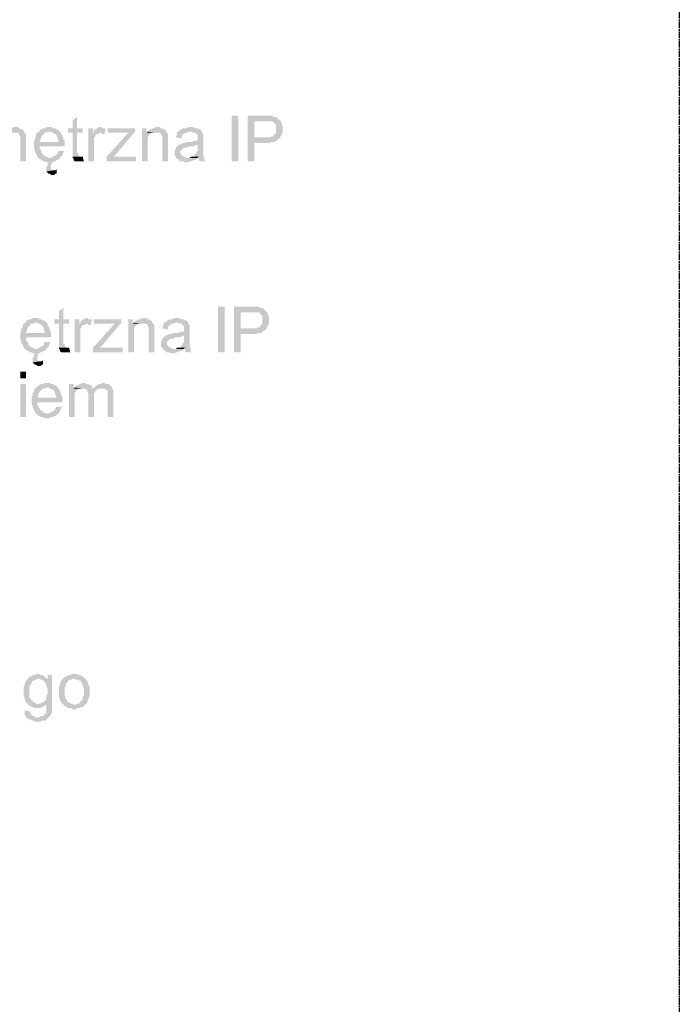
# Model space of a CAD drawing. Header units: millimetres. Extents: x -523 to 1404227, y -783705 to 1038705.
# Tile 428 of 508: x 711352 to 713810, y 228156 to 231822. Entities that reach past the tile are written whole.
import ezdxf

# ---------------------------------------------------------------- set-up
doc = ezdxf.new("R2010")
doc.units = ezdxf.units.MM
doc.linetypes.add('ACAD_ISO08W100', pattern=[36, 24, -3, 6, -3])
doc.layers.add('!!ELEKTRYKA', color=7, linetype='Continuous')

msp = doc.modelspace()

# ---------------------------------------------------------------- hatches: boundary and pattern name
at = {"layer": '!!ELEKTRYKA', "linetype": 'ACAD_ISO08W100'}
for points in [[(711566.17, 231460.03), (711549.24, 231447.33), (711549.24, 231417.69), (711532.31, 231417.69), (711532.31, 231400.76), (711549.24, 231400.76), (711549.24, 231333.02), (711549.24, 231328.79), (711549.24, 231324.56), (711549.24, 231316.09), (711549.24, 231311.86), (711578.87, 231311.86), (711578.87, 231311.86), (711574.64, 231316.09), (711570.41, 231316.09), (711570.41, 231320.32), (711570.41, 231320.32), (711570.41, 231324.56), (711566.17, 231328.79), (711566.17, 231400.76), (711587.34, 231400.76), (711587.34, 231417.69), (711566.17, 231417.69)], [(712264.69, 231464.26), (712201.19, 231464.26), (712201.19, 231294.92), (712226.59, 231294.92), (712226.59, 231362.66), (712268.92, 231362.66), (712273.16, 231362.66), (712277.39, 231362.66), (712281.62, 231362.66), (712290.09, 231366.89), (712294.32, 231366.89), (712298.56, 231366.89), (712302.79, 231366.89), (712307.03, 231371.13), (712311.26, 231371.13), (712311.26, 231375.36), (712315.49, 231375.36), (712319.73, 231379.59), (712319.73, 231379.59), (712226.59, 231383.83), (712226.59, 231443.09), (712268.92, 231443.09), (712323.96, 231447.33), (712319.73, 231447.33), (712315.49, 231451.56), (712311.26, 231455.79), (712311.26, 231455.79), (712307.03, 231460.03), (712302.79, 231460.03), (712298.56, 231460.03), (712294.32, 231464.26), (712290.09, 231464.26), (712285.86, 231464.26), (712281.62, 231464.26), (712277.39, 231464.26), (712273.16, 231464.26)], [(711333.33, 231421.93), (711333.33, 231421.93), (711329.1, 231421.93), (711324.87, 231417.69), (711320.63, 231417.69), (711316.4, 231417.69), (711312.17, 231413.46), (711307.93, 231413.46), (711303.7, 231409.23), (711303.7, 231409.23), (711299.47, 231404.99), (711329.1, 231400.76), (711333.33, 231400.76), (711337.57, 231400.76), (711341.8, 231400.76), (711346.03, 231400.76), (711350.27, 231396.53), (711350.27, 231392.29), (711354.5, 231388.06), (711354.5, 231388.06), (711354.5, 231383.83), (711354.5, 231379.59), (711354.5, 231375.36), (711354.5, 231371.13), (711354.5, 231294.92), (711375.67, 231294.92), (711375.67, 231371.13), (711375.67, 231371.13), (711375.67, 231379.59), (711375.67, 231383.83), (711375.67, 231388.06), (711375.67, 231392.29), (711375.67, 231392.29), (711375.67, 231396.53), (711371.43, 231400.76), (711367.2, 231404.99), (711367.2, 231409.23), (711362.97, 231413.46), (711358.73, 231413.46), (711354.5, 231417.69), (711354.5, 231417.69), (711350.27, 231417.69), (711346.03, 231421.93), (711341.8, 231421.93)], [(711464.57, 231421.93), (711451.87, 231421.93), (711447.64, 231417.69), (711439.17, 231417.69), (711434.94, 231413.46), (711430.7, 231413.46), (711426.47, 231409.23), (711426.47, 231404.99), (711422.24, 231404.99), (711464.57, 231404.99), (711464.57, 231404.99), (711468.8, 231404.99), (711473.04, 231400.76), (711477.27, 231400.76), (711481.5, 231396.53), (711485.74, 231396.53), (711489.97, 231392.29), (711489.97, 231392.29), (711489.97, 231388.06), (711494.2, 231383.83), (711494.2, 231379.59), (711494.2, 231375.36), (711498.44, 231366.89), (711426.47, 231366.89), (711519.6, 231366.89), (711519.6, 231371.13), (711515.37, 231375.36), (711515.37, 231379.59), (711515.37, 231383.83), (711511.14, 231388.06), (711511.14, 231392.29), (711506.9, 231396.53), (711506.9, 231400.76), (711502.67, 231404.99), (711502.67, 231404.99), (711498.44, 231409.23), (711494.2, 231413.46), (711489.97, 231413.46), (711485.74, 231417.69), (711481.5, 231417.69), (711477.27, 231417.69), (711473.04, 231421.93), (711468.8, 231421.93)], [(711650.84, 231421.93), (711650.84, 231421.93), (711646.61, 231421.93), (711642.37, 231417.69), (711638.14, 231417.69), (711638.14, 231413.46), (711633.91, 231413.46), (711629.67, 231409.23), (711629.67, 231404.99), (711625.44, 231400.76), (711650.84, 231400.76), (711655.08, 231400.76), (711659.31, 231396.53), (711663.54, 231396.53), (711667.78, 231396.53), (711672.01, 231413.46), (711672.01, 231417.69), (711663.54, 231417.69), (711659.31, 231417.69), (711655.08, 231421.93)], [(711862.51, 231421.93), (711862.51, 231421.93), (711858.28, 231421.93), (711854.05, 231417.69), (711849.81, 231417.69), (711845.58, 231417.69), (711841.35, 231413.46), (711837.11, 231413.46), (711832.88, 231409.23), (711832.88, 231409.23), (711828.65, 231404.99), (711858.28, 231400.76), (711862.51, 231400.76), (711866.75, 231400.76), (711870.98, 231400.76), (711875.21, 231400.76), (711879.45, 231396.53), (711879.45, 231392.29), (711883.68, 231388.06), (711883.68, 231388.06), (711883.68, 231383.83), (711883.68, 231379.59), (711883.68, 231375.36), (711883.68, 231371.13), (711883.68, 231294.92), (711904.85, 231294.92), (711904.85, 231371.13), (711904.85, 231371.13), (711904.85, 231379.59), (711904.85, 231383.83), (711904.85, 231388.06), (711904.85, 231392.29), (711904.85, 231392.29), (711904.85, 231396.53), (711900.61, 231400.76), (711896.38, 231404.99), (711896.38, 231409.23), (711892.15, 231413.46), (711887.91, 231413.46), (711883.68, 231417.69), (711883.68, 231417.69), (711879.45, 231417.69), (711875.21, 231421.93), (711870.98, 231421.93)], [(711989.52, 231421.93), (711989.52, 231421.93), (711981.05, 231421.93), (711972.58, 231417.69), (711968.35, 231417.69), (711964.12, 231417.69), (711959.88, 231417.69), (711955.65, 231413.46), (711951.42, 231413.46), (711951.42, 231409.23), (711947.18, 231409.23), (711942.95, 231404.99), (711985.28, 231404.99), (711989.52, 231404.99), (711993.75, 231404.99), (711997.98, 231400.76), (712002.22, 231400.76), (712006.45, 231400.76), (712010.68, 231396.53), (712010.68, 231396.53), (712014.92, 231392.29), (712014.92, 231388.06), (712014.92, 231383.83), (712014.92, 231379.59), (712014.92, 231379.59), (712014.92, 231371.13), (712014.92, 231371.13), (712010.68, 231371.13), (712010.68, 231371.13), (712006.45, 231371.13), (712002.22, 231371.13), (711993.75, 231366.89), (711989.52, 231366.89), (711985.28, 231366.89), (711976.82, 231366.89), (711972.58, 231366.89), (711968.35, 231362.66), (711964.12, 231362.66), (711959.88, 231362.66), (711959.88, 231362.66), (711951.42, 231358.42), (711947.18, 231358.42), (712014.92, 231358.42), (712014.92, 231349.96), (712014.92, 231345.72), (712014.92, 231341.49), (712014.92, 231337.26), (712014.92, 231333.02), (712010.68, 231328.79), (712010.68, 231328.79), (712010.68, 231324.56), (712006.45, 231320.32), (712002.22, 231316.09), (711997.98, 231311.86), (711993.75, 231311.86), (711989.52, 231311.86), (712019.15, 231311.86), (712019.15, 231307.62), (712019.15, 231303.39), (712019.15, 231299.16), (712023.38, 231294.92), (712044.55, 231294.92), (712044.55, 231294.92), (712040.32, 231299.16), (712040.32, 231303.39), (712040.32, 231311.86), (712036.08, 231311.86), (712036.08, 231316.09), (712036.08, 231316.09), (712036.08, 231320.32), (712036.08, 231328.79), (712036.08, 231333.02), (712036.08, 231337.26), (712036.08, 231345.72), (712036.08, 231375.36), (712036.08, 231375.36), (712036.08, 231379.59), (712036.08, 231388.06), (712036.08, 231392.29), (712036.08, 231392.29), (712036.08, 231396.53), (712031.85, 231400.76), (712031.85, 231404.99), (712027.62, 231409.23), (712027.62, 231409.23), (712023.38, 231413.46), (712019.15, 231413.46), (712014.92, 231417.69), (712014.92, 231417.69), (712010.68, 231417.69), (712006.45, 231417.69), (711997.98, 231421.93), (711993.75, 231421.93)], [(712323.96, 231447.33), (712268.92, 231443.09), (712294.32, 231443.09), (712298.56, 231438.86), (712298.56, 231438.86), (712302.79, 231434.63), (712302.79, 231434.63), (712307.03, 231430.39), (712307.03, 231426.16), (712307.03, 231421.93), (712307.03, 231413.46), (712307.03, 231413.46), (712307.03, 231409.23), (712307.03, 231404.99), (712307.03, 231400.76), (712302.79, 231396.53), (712298.56, 231392.29), (712298.56, 231388.06), (712294.32, 231388.06), (712290.09, 231388.06), (712285.86, 231383.83), (712281.62, 231383.83), (712273.16, 231383.83), (712268.92, 231383.83), (712226.59, 231383.83), (712319.73, 231379.59), (712323.96, 231383.83), (712323.96, 231388.06), (712328.19, 231392.29), (712328.19, 231396.53), (712332.43, 231400.76), (712332.43, 231404.99), (712332.43, 231409.23), (712332.43, 231413.46), (712332.43, 231417.69), (712332.43, 231421.93), (712332.43, 231426.16), (712328.19, 231430.39), (712328.19, 231434.63), (712328.19, 231438.86), (712323.96, 231443.09)], [(711422.24, 231404.99), (711422.24, 231404.99), (711418, 231400.76), (711413.77, 231396.53), (711413.77, 231392.29), (711413.77, 231388.06), (711409.54, 231383.83), (711409.54, 231379.59), (711409.54, 231375.36), (711405.3, 231371.13), (711405.3, 231366.89), (711405.3, 231362.66), (711405.3, 231354.19), (711405.3, 231349.96), (711405.3, 231345.72), (711405.3, 231341.49), (711409.54, 231337.26), (711409.54, 231333.02), (711409.54, 231328.79), (711413.77, 231324.56), (711413.77, 231320.32), (711418, 231316.09), (711418, 231311.86), (711422.24, 231307.62), (711464.57, 231307.62), (711464.57, 231307.62), (711460.34, 231307.62), (711451.87, 231311.86), (711447.64, 231311.86), (711447.64, 231316.09), (711443.4, 231316.09), (711439.17, 231320.32), (711439.17, 231320.32), (711434.94, 231324.56), (711434.94, 231328.79), (711430.7, 231333.02), (711430.7, 231337.26), (711426.47, 231341.49), (711426.47, 231345.72), (711426.47, 231349.96), (711519.6, 231349.96), (711519.6, 231354.19), (711519.6, 231358.42), (711519.6, 231362.66), (711519.6, 231366.89), (711426.47, 231366.89), (711426.47, 231366.89), (711430.7, 231375.36), (711430.7, 231379.59), (711430.7, 231383.83), (711434.94, 231388.06), (711434.94, 231392.29), (711439.17, 231392.29), (711443.4, 231396.53), (711443.4, 231400.76), (711447.64, 231400.76), (711451.87, 231400.76), (711460.34, 231404.99), (711464.57, 231404.99)], [(711625.44, 231417.69), (711608.51, 231417.69), (711608.51, 231294.92), (711629.67, 231294.92), (711629.67, 231358.42), (711629.67, 231358.42), (711629.67, 231366.89), (711629.67, 231371.13), (711629.67, 231375.36), (711629.67, 231379.59), (711629.67, 231383.83), (711633.91, 231388.06), (711633.91, 231392.29), (711638.14, 231396.53), (711642.37, 231396.53), (711646.61, 231396.53), (711650.84, 231400.76), (711625.44, 231400.76)], [(711782.08, 231404.99), (711756.68, 231400.76), (711676.24, 231311.86), (711676.24, 231294.92), (711701.64, 231311.86), (711714.34, 231324.56)], [(711782.08, 231417.69), (711680.48, 231417.69), (711680.48, 231400.76), (711756.68, 231400.76), (711782.08, 231404.99)], [(711824.41, 231417.69), (711807.48, 231417.69), (711807.48, 231294.92), (711828.65, 231294.92), (711828.65, 231362.66), (711828.65, 231366.89), (711828.65, 231371.13), (711828.65, 231375.36), (711828.65, 231379.59), (711828.65, 231383.83), (711832.88, 231388.06), (711832.88, 231392.29), (711837.11, 231392.29), (711837.11, 231396.53), (711841.35, 231396.53), (711845.58, 231400.76), (711824.41, 231400.76)], [(711942.95, 231404.99), (711938.72, 231400.76), (711938.72, 231392.29), (711934.48, 231388.06), (711934.48, 231383.83), (711955.65, 231379.59), (711955.65, 231383.83), (711955.65, 231388.06), (711959.88, 231392.29), (711959.88, 231396.53), (711964.12, 231396.53), (711968.35, 231400.76), (711972.58, 231400.76), (711976.82, 231400.76), (711981.05, 231404.99), (711985.28, 231404.99)], [(711947.18, 231358.42), (711947.18, 231354.19), (711942.95, 231354.19), (711938.72, 231349.96), (711938.72, 231349.96), (711934.48, 231345.72), (711934.48, 231341.49), (711930.25, 231337.26), (711930.25, 231333.02), (711930.25, 231328.79), (711930.25, 231324.56), (711930.25, 231320.32), (711930.25, 231316.09), (711934.48, 231311.86), (711934.48, 231307.62), (711938.72, 231303.39), (711942.95, 231303.39), (711942.95, 231303.39), (711947.18, 231299.16), (711947.18, 231294.92), (711951.42, 231294.92), (711955.65, 231294.92), (711959.88, 231294.92), (711968.35, 231290.69), (711972.58, 231290.69), (711976.82, 231290.69), (711981.05, 231290.69), (711985.28, 231294.92), (711989.52, 231294.92), (711993.75, 231294.92), (711997.98, 231299.16), (712002.22, 231299.16), (712006.45, 231299.16), (712010.68, 231303.39), (712014.92, 231307.62), (711976.82, 231307.62), (711976.82, 231307.62), (711972.58, 231307.62), (711964.12, 231311.86), (711964.12, 231311.86), (711959.88, 231316.09), (711955.65, 231316.09), (711955.65, 231320.32), (711951.42, 231324.56), (711951.42, 231328.79), (711951.42, 231328.79), (711951.42, 231333.02), (711955.65, 231337.26), (711955.65, 231337.26), (711959.88, 231341.49), (711964.12, 231345.72), (711968.35, 231345.72), (711972.58, 231345.72), (711976.82, 231345.72), (711981.05, 231349.96), (711985.28, 231349.96), (711989.52, 231349.96), (711993.75, 231349.96), (712002.22, 231349.96), (712006.45, 231354.19), (712010.68, 231354.19), (712010.68, 231354.19), (712014.92, 231358.42)], [(711498.44, 231333.02), (711494.2, 231328.79), (711494.2, 231324.56), (711489.97, 231320.32), (711485.74, 231316.09), (711485.74, 231316.09), (711481.5, 231316.09), (711477.27, 231311.86), (711473.04, 231311.86), (711468.8, 231307.62), (711464.57, 231307.62), (711422.24, 231307.62), (711422.24, 231307.62), (711426.47, 231303.39), (711430.7, 231303.39), (711430.7, 231299.16), (711434.94, 231299.16), (711439.17, 231294.92), (711443.4, 231294.92), (711447.64, 231294.92), (711451.87, 231290.69), (711460.34, 231290.69), (711464.57, 231290.69), (711460.34, 231290.69), (711456.1, 231286.46), (711456.1, 231282.22), (711456.1, 231277.99), (711451.87, 231273.76), (711451.87, 231269.52), (711451.87, 231265.29), (711451.87, 231261.06), (711451.87, 231256.82), (711477.27, 231261.06), (711477.27, 231261.06), (711473.04, 231261.06), (711468.8, 231265.29), (711468.8, 231269.52), (711468.8, 231273.76), (711468.8, 231277.99), (711468.8, 231282.22), (711473.04, 231286.46), (711473.04, 231286.46), (711473.04, 231290.69), (711477.27, 231290.69), (711481.5, 231294.92), (711481.5, 231294.92), (711485.74, 231294.92), (711489.97, 231299.16), (711494.2, 231299.16), (711498.44, 231303.39), (711502.67, 231303.39), (711502.67, 231307.62), (711506.9, 231311.86), (711511.14, 231316.09), (711511.14, 231320.32), (711515.37, 231324.56), (711515.37, 231328.79), (711519.6, 231333.02)], [(711587.34, 231311.86), (711549.24, 231311.86), (711549.24, 231307.62), (711549.24, 231307.62), (711553.47, 231303.39), (711553.47, 231299.16), (711557.71, 231294.92), (711561.94, 231294.92), (711566.17, 231294.92), (711570.41, 231294.92), (711574.64, 231294.92), (711578.87, 231294.92), (711583.11, 231294.92), (711587.34, 231294.92), (711591.57, 231294.92)], [(711989.52, 231311.86), (711985.28, 231307.62), (711976.82, 231307.62), (712014.92, 231307.62), (712019.15, 231311.86)], [(711489.97, 231265.29), (711489.97, 231265.29), (711485.74, 231261.06), (711485.74, 231261.06), (711477.27, 231261.06), (711451.87, 231256.82), (711451.87, 231256.82), (711456.1, 231252.59), (711460.34, 231248.36), (711464.57, 231248.36), (711464.57, 231248.36), (711468.8, 231244.12), (711473.04, 231244.12), (711477.27, 231244.12), (711481.5, 231244.12), (711485.74, 231248.36), (711489.97, 231248.36)], [(711515.37, 230748.81), (711498.44, 230736.11), (711498.44, 230706.47), (711481.5, 230706.47), (711481.5, 230689.54), (711498.44, 230689.54), (711498.44, 230621.81), (711498.44, 230617.57), (711498.44, 230613.34), (711498.44, 230604.87), (711498.44, 230600.64), (711528.07, 230600.64), (711528.07, 230600.64), (711523.84, 230604.87), (711519.6, 230604.87), (711519.6, 230609.11), (711519.6, 230609.11), (711519.6, 230613.34), (711515.37, 230617.57), (711515.37, 230689.54), (711536.54, 230689.54), (711536.54, 230706.47), (711515.37, 230706.47)], [(712213.89, 230753.04), (712150.39, 230753.04), (712150.39, 230583.71), (712175.79, 230583.71), (712175.79, 230651.44), (712218.12, 230651.44), (712222.36, 230651.44), (712226.59, 230651.44), (712230.82, 230651.44), (712239.29, 230655.67), (712243.52, 230655.67), (712247.76, 230655.67), (712251.99, 230655.67), (712256.22, 230659.91), (712260.46, 230659.91), (712260.46, 230664.14), (712264.69, 230664.14), (712268.92, 230668.37), (712268.92, 230668.37), (712175.79, 230672.61), (712175.79, 230731.88), (712218.12, 230731.88), (712273.16, 230736.11), (712268.92, 230736.11), (712264.69, 230740.34), (712260.46, 230744.58), (712260.46, 230744.58), (712256.22, 230748.81), (712251.99, 230748.81), (712247.76, 230748.81), (712243.52, 230753.04), (712239.29, 230753.04), (712235.06, 230753.04), (712230.82, 230753.04), (712226.59, 230753.04), (712222.36, 230753.04)], [(712273.16, 230736.11), (712218.12, 230731.88), (712243.52, 230731.88), (712247.76, 230727.64), (712247.76, 230727.64), (712251.99, 230723.41), (712251.99, 230723.41), (712256.22, 230719.18), (712256.22, 230714.94), (712256.22, 230710.71), (712256.22, 230702.24), (712256.22, 230702.24), (712256.22, 230698.01), (712256.22, 230693.77), (712256.22, 230689.54), (712251.99, 230685.31), (712247.76, 230681.07), (712247.76, 230676.84), (712243.52, 230676.84), (712239.29, 230676.84), (712235.06, 230672.61), (712230.82, 230672.61), (712222.36, 230672.61), (712218.12, 230672.61), (712175.79, 230672.61), (712268.92, 230668.37), (712273.16, 230672.61), (712273.16, 230676.84), (712277.39, 230681.07), (712277.39, 230685.31), (712281.62, 230689.54), (712281.62, 230693.77), (712281.62, 230698.01), (712281.62, 230702.24), (712281.62, 230706.47), (712281.62, 230710.71), (712281.62, 230714.94), (712277.39, 230719.18), (712277.39, 230723.41), (712277.39, 230727.64), (712273.16, 230731.88)], [(711371.43, 230693.77), (711371.43, 230693.77), (711367.2, 230689.54), (711362.97, 230685.31), (711362.97, 230681.07), (711362.97, 230676.84), (711358.73, 230672.61), (711358.73, 230668.37), (711358.73, 230664.14), (711354.5, 230659.91), (711354.5, 230655.67), (711354.5, 230651.44), (711354.5, 230642.97), (711354.5, 230638.74), (711354.5, 230634.51), (711354.5, 230630.27), (711358.73, 230626.04), (711358.73, 230621.81), (711358.73, 230617.57), (711362.97, 230613.34), (711362.97, 230609.11), (711367.2, 230604.87), (711367.2, 230600.64), (711371.43, 230596.41), (711413.77, 230596.41), (711413.77, 230596.41), (711409.54, 230596.41), (711401.07, 230600.64), (711396.84, 230600.64), (711396.84, 230604.87), (711392.6, 230604.87), (711388.37, 230609.11), (711388.37, 230609.11), (711384.13, 230613.34), (711384.13, 230617.57), (711379.9, 230621.81), (711379.9, 230626.04), (711375.67, 230630.27), (711375.67, 230634.51), (711375.67, 230638.74), (711468.8, 230638.74), (711468.8, 230642.97), (711468.8, 230647.21), (711468.8, 230651.44), (711468.8, 230655.67), (711375.67, 230655.67), (711375.67, 230655.67), (711379.9, 230664.14), (711379.9, 230668.37), (711379.9, 230672.61), (711384.13, 230676.84), (711384.13, 230681.07), (711388.37, 230681.07), (711392.6, 230685.31), (711392.6, 230689.54), (711396.84, 230689.54), (711401.07, 230689.54), (711409.54, 230693.77), (711413.77, 230693.77)], [(711413.77, 230710.71), (711401.07, 230710.71), (711396.84, 230706.47), (711388.37, 230706.47), (711384.13, 230702.24), (711379.9, 230702.24), (711375.67, 230698.01), (711375.67, 230693.77), (711371.43, 230693.77), (711413.77, 230693.77), (711413.77, 230693.77), (711418, 230693.77), (711422.24, 230689.54), (711426.47, 230689.54), (711430.7, 230685.31), (711434.94, 230685.31), (711439.17, 230681.07), (711439.17, 230681.07), (711439.17, 230676.84), (711443.4, 230672.61), (711443.4, 230668.37), (711443.4, 230664.14), (711447.64, 230655.67), (711375.67, 230655.67), (711468.8, 230655.67), (711468.8, 230659.91), (711464.57, 230664.14), (711464.57, 230668.37), (711464.57, 230672.61), (711460.34, 230676.84), (711460.34, 230681.07), (711456.1, 230685.31), (711456.1, 230689.54), (711451.87, 230693.77), (711451.87, 230693.77), (711447.64, 230698.01), (711443.4, 230702.24), (711439.17, 230702.24), (711434.94, 230706.47), (711430.7, 230706.47), (711426.47, 230706.47), (711422.24, 230710.71), (711418, 230710.71)], [(711574.64, 230706.47), (711557.71, 230706.47), (711557.71, 230583.71), (711578.87, 230583.71), (711578.87, 230647.21), (711578.87, 230647.21), (711578.87, 230655.67), (711578.87, 230659.91), (711578.87, 230664.14), (711578.87, 230668.37), (711578.87, 230672.61), (711583.11, 230676.84), (711583.11, 230681.07), (711587.34, 230685.31), (711591.57, 230685.31), (711595.81, 230685.31), (711600.04, 230689.54), (711574.64, 230689.54)], [(711600.04, 230710.71), (711600.04, 230710.71), (711595.81, 230710.71), (711591.57, 230706.47), (711587.34, 230706.47), (711587.34, 230702.24), (711583.11, 230702.24), (711578.87, 230698.01), (711578.87, 230693.77), (711574.64, 230689.54), (711600.04, 230689.54), (711604.27, 230689.54), (711608.51, 230685.31), (711612.74, 230685.31), (711616.97, 230685.31), (711621.21, 230702.24), (711621.21, 230706.47), (711612.74, 230706.47), (711608.51, 230706.47), (711604.27, 230710.71)], [(711731.28, 230693.77), (711705.88, 230689.54), (711625.44, 230600.64), (711625.44, 230583.71), (711650.84, 230600.64), (711663.54, 230613.34)], [(711731.28, 230706.47), (711629.67, 230706.47), (711629.67, 230689.54), (711705.88, 230689.54), (711731.28, 230693.77)], [(711773.61, 230706.47), (711756.68, 230706.47), (711756.68, 230583.71), (711777.84, 230583.71), (711777.84, 230651.44), (711777.84, 230655.67), (711777.84, 230659.91), (711777.84, 230664.14), (711777.84, 230668.37), (711777.84, 230672.61), (711782.08, 230676.84), (711782.08, 230681.07), (711786.31, 230681.07), (711786.31, 230685.31), (711790.55, 230685.31), (711794.78, 230689.54), (711773.61, 230689.54)], [(711811.71, 230710.71), (711811.71, 230710.71), (711807.48, 230710.71), (711803.25, 230706.47), (711799.01, 230706.47), (711794.78, 230706.47), (711790.55, 230702.24), (711786.31, 230702.24), (711782.08, 230698.01), (711782.08, 230698.01), (711777.84, 230693.77), (711807.48, 230689.54), (711811.71, 230689.54), (711815.95, 230689.54), (711820.18, 230689.54), (711824.41, 230689.54), (711828.65, 230685.31), (711828.65, 230681.07), (711832.88, 230676.84), (711832.88, 230676.84), (711832.88, 230672.61), (711832.88, 230668.37), (711832.88, 230664.14), (711832.88, 230659.91), (711832.88, 230583.71), (711854.05, 230583.71), (711854.05, 230659.91), (711854.05, 230659.91), (711854.05, 230668.37), (711854.05, 230672.61), (711854.05, 230676.84), (711854.05, 230681.07), (711854.05, 230681.07), (711854.05, 230685.31), (711849.81, 230689.54), (711845.58, 230693.77), (711845.58, 230698.01), (711841.35, 230702.24), (711837.11, 230702.24), (711832.88, 230706.47), (711832.88, 230706.47), (711828.65, 230706.47), (711824.41, 230710.71), (711820.18, 230710.71)], [(711892.15, 230693.77), (711887.91, 230689.54), (711887.91, 230681.07), (711883.68, 230676.84), (711883.68, 230672.61), (711904.85, 230668.37), (711904.85, 230672.61), (711904.85, 230676.84), (711909.08, 230681.07), (711909.08, 230685.31), (711913.31, 230685.31), (711917.55, 230689.54), (711921.78, 230689.54), (711926.02, 230689.54), (711930.25, 230693.77), (711934.48, 230693.77)], [(711938.72, 230710.71), (711938.72, 230710.71), (711930.25, 230710.71), (711921.78, 230706.47), (711917.55, 230706.47), (711913.31, 230706.47), (711909.08, 230706.47), (711904.85, 230702.24), (711900.61, 230702.24), (711900.61, 230698.01), (711896.38, 230698.01), (711892.15, 230693.77), (711934.48, 230693.77), (711938.72, 230693.77), (711942.95, 230693.77), (711947.18, 230689.54), (711951.42, 230689.54), (711955.65, 230689.54), (711959.88, 230685.31), (711959.88, 230685.31), (711964.12, 230681.07), (711964.12, 230676.84), (711964.12, 230672.61), (711964.12, 230668.37), (711964.12, 230668.37), (711964.12, 230659.91), (711964.12, 230659.91), (711959.88, 230659.91), (711959.88, 230659.91), (711955.65, 230659.91), (711951.42, 230659.91), (711942.95, 230655.67), (711938.72, 230655.67), (711934.48, 230655.67), (711926.02, 230655.67), (711921.78, 230655.67), (711917.55, 230651.44), (711913.31, 230651.44), (711909.08, 230651.44), (711909.08, 230651.44), (711900.61, 230647.21), (711896.38, 230647.21), (711964.12, 230647.21), (711964.12, 230638.74), (711964.12, 230634.51), (711964.12, 230630.27), (711964.12, 230626.04), (711964.12, 230621.81), (711959.88, 230617.57), (711959.88, 230617.57), (711959.88, 230613.34), (711955.65, 230609.11), (711951.42, 230604.87), (711947.18, 230600.64), (711942.95, 230600.64), (711938.72, 230600.64), (711968.35, 230600.64), (711968.35, 230596.41), (711968.35, 230592.17), (711968.35, 230587.94), (711972.58, 230583.71), (711993.75, 230583.71), (711993.75, 230583.71), (711989.52, 230587.94), (711989.52, 230592.17), (711989.52, 230600.64), (711985.28, 230600.64), (711985.28, 230604.87), (711985.28, 230604.87), (711985.28, 230609.11), (711985.28, 230617.57), (711985.28, 230621.81), (711985.28, 230626.04), (711985.28, 230634.51), (711985.28, 230664.14), (711985.28, 230664.14), (711985.28, 230668.37), (711985.28, 230676.84), (711985.28, 230681.07), (711985.28, 230681.07), (711985.28, 230685.31), (711981.05, 230689.54), (711981.05, 230693.77), (711976.82, 230698.01), (711976.82, 230698.01), (711972.58, 230702.24), (711968.35, 230702.24), (711964.12, 230706.47), (711964.12, 230706.47), (711959.88, 230706.47), (711955.65, 230706.47), (711947.18, 230710.71), (711942.95, 230710.71)], [(711447.64, 230621.81), (711443.4, 230617.57), (711443.4, 230613.34), (711439.17, 230609.11), (711434.94, 230604.87), (711434.94, 230604.87), (711430.7, 230604.87), (711426.47, 230600.64), (711422.24, 230600.64), (711418, 230596.41), (711413.77, 230596.41), (711371.43, 230596.41), (711371.43, 230596.41), (711375.67, 230592.17), (711379.9, 230592.17), (711379.9, 230587.94), (711384.13, 230587.94), (711388.37, 230583.71), (711392.6, 230583.71), (711396.84, 230583.71), (711401.07, 230579.47), (711409.54, 230579.47), (711413.77, 230579.47), (711409.54, 230579.47), (711405.3, 230575.24), (711405.3, 230571), (711405.3, 230566.77), (711401.07, 230562.54), (711401.07, 230558.3), (711401.07, 230554.07), (711401.07, 230549.84), (711401.07, 230545.6), (711426.47, 230549.84), (711426.47, 230549.84), (711422.24, 230549.84), (711418, 230554.07), (711418, 230558.3), (711418, 230562.54), (711418, 230566.77), (711418, 230571), (711422.24, 230575.24), (711422.24, 230575.24), (711422.24, 230579.47), (711426.47, 230579.47), (711430.7, 230583.71), (711430.7, 230583.71), (711434.94, 230583.71), (711439.17, 230587.94), (711443.4, 230587.94), (711447.64, 230592.17), (711451.87, 230592.17), (711451.87, 230596.41), (711456.1, 230600.64), (711460.34, 230604.87), (711460.34, 230609.11), (711464.57, 230613.34), (711464.57, 230617.57), (711468.8, 230621.81)], [(711896.38, 230647.21), (711896.38, 230642.97), (711892.15, 230642.97), (711887.91, 230638.74), (711887.91, 230638.74), (711883.68, 230634.51), (711883.68, 230630.27), (711879.45, 230626.04), (711879.45, 230621.81), (711879.45, 230617.57), (711879.45, 230613.34), (711879.45, 230609.11), (711879.45, 230604.87), (711883.68, 230600.64), (711883.68, 230596.41), (711887.91, 230592.17), (711892.15, 230592.17), (711892.15, 230592.17), (711896.38, 230587.94), (711896.38, 230583.71), (711900.61, 230583.71), (711904.85, 230583.71), (711909.08, 230583.71), (711917.55, 230579.47), (711921.78, 230579.47), (711926.02, 230579.47), (711930.25, 230579.47), (711934.48, 230583.71), (711938.72, 230583.71), (711942.95, 230583.71), (711947.18, 230587.94), (711951.42, 230587.94), (711955.65, 230587.94), (711959.88, 230592.17), (711964.12, 230596.41), (711926.02, 230596.41), (711926.02, 230596.41), (711921.78, 230596.41), (711913.31, 230600.64), (711913.31, 230600.64), (711909.08, 230604.87), (711904.85, 230604.87), (711904.85, 230609.11), (711900.61, 230613.34), (711900.61, 230617.57), (711900.61, 230617.57), (711900.61, 230621.81), (711904.85, 230626.04), (711904.85, 230626.04), (711909.08, 230630.27), (711913.31, 230634.51), (711917.55, 230634.51), (711921.78, 230634.51), (711926.02, 230634.51), (711930.25, 230638.74), (711934.48, 230638.74), (711938.72, 230638.74), (711942.95, 230638.74), (711951.42, 230638.74), (711955.65, 230642.97), (711959.88, 230642.97), (711959.88, 230642.97), (711964.12, 230647.21)], [(711536.54, 230600.64), (711498.44, 230600.64), (711498.44, 230596.41), (711498.44, 230596.41), (711502.67, 230592.17), (711502.67, 230587.94), (711506.9, 230583.71), (711511.14, 230583.71), (711515.37, 230583.71), (711519.6, 230583.71), (711523.84, 230583.71), (711528.07, 230583.71), (711532.31, 230583.71), (711536.54, 230583.71), (711540.77, 230583.71)], [(711938.72, 230600.64), (711934.48, 230596.41), (711926.02, 230596.41), (711964.12, 230596.41), (711968.35, 230600.64)], [(711439.17, 230554.07), (711439.17, 230554.07), (711434.94, 230549.84), (711434.94, 230549.84), (711426.47, 230549.84), (711401.07, 230545.6), (711401.07, 230545.6), (711405.3, 230541.37), (711409.54, 230537.14), (711413.77, 230537.14), (711413.77, 230537.14), (711418, 230532.9), (711422.24, 230532.9), (711426.47, 230532.9), (711430.7, 230532.9), (711434.94, 230537.14), (711439.17, 230537.14)], [(711456.1, 230469.4), (711443.4, 230469.4), (711439.17, 230465.17), (711430.7, 230465.17), (711426.47, 230460.94), (711422.24, 230460.94), (711418, 230456.7), (711418, 230452.47), (711413.77, 230452.47), (711456.1, 230452.47), (711456.1, 230452.47), (711460.34, 230452.47), (711464.57, 230448.23), (711468.8, 230448.23), (711473.04, 230444), (711477.27, 230444), (711481.5, 230439.77), (711481.5, 230439.77), (711481.5, 230435.53), (711485.74, 230431.3), (711485.74, 230427.07), (711485.74, 230422.83), (711489.97, 230414.37), (711418, 230414.37), (711511.14, 230414.37), (711511.14, 230418.6), (711506.9, 230422.83), (711506.9, 230427.07), (711506.9, 230431.3), (711502.67, 230435.53), (711502.67, 230439.77), (711498.44, 230444), (711498.44, 230448.23), (711494.2, 230452.47), (711494.2, 230452.47), (711489.97, 230456.7), (711485.74, 230460.94), (711481.5, 230460.94), (711477.27, 230465.17), (711473.04, 230465.17), (711468.8, 230465.17), (711464.57, 230469.4), (711460.34, 230469.4)], [(711591.57, 230469.4), (711583.11, 230469.4), (711578.87, 230465.17), (711574.64, 230465.17), (711570.41, 230460.94), (711566.17, 230460.94), (711561.94, 230456.7), (711557.71, 230456.7), (711557.71, 230452.47), (711587.34, 230448.23), (711587.34, 230448.23), (711591.57, 230448.23), (711595.81, 230448.23), (711600.04, 230444), (711625.44, 230448.23), (711625.44, 230448.23), (711621.21, 230452.47), (711621.21, 230456.7), (711616.97, 230460.94), (711612.74, 230460.94), (711612.74, 230460.94), (711608.51, 230465.17), (711604.27, 230465.17), (711600.04, 230465.17), (711595.81, 230469.4)], [(711663.54, 230469.4), (711659.31, 230469.4), (711655.08, 230465.17), (711646.61, 230465.17), (711642.37, 230460.94), (711638.14, 230460.94), (711633.91, 230456.7), (711633.91, 230452.47), (711629.67, 230452.47), (711659.31, 230448.23), (711663.54, 230448.23), (711667.78, 230448.23), (711672.01, 230448.23), (711672.01, 230444), (711676.24, 230444), (711680.48, 230439.77), (711680.48, 230435.53), (711680.48, 230431.3), (711680.48, 230427.07), (711680.48, 230418.6), (711680.48, 230342.4), (711701.64, 230342.4), (711701.64, 230427.07), (711701.64, 230427.07), (711701.64, 230435.53), (711701.64, 230439.77), (711701.64, 230444), (711697.41, 230448.23), (711697.41, 230452.47), (711693.18, 230456.7), (711693.18, 230456.7), (711688.94, 230460.94), (711684.71, 230460.94), (711684.71, 230465.17), (711680.48, 230465.17), (711672.01, 230465.17), (711667.78, 230469.4)], [(711413.77, 230452.47), (711413.77, 230452.47), (711409.54, 230448.23), (711405.3, 230444), (711405.3, 230439.77), (711405.3, 230435.53), (711401.07, 230431.3), (711401.07, 230427.07), (711401.07, 230422.83), (711396.84, 230418.6), (711396.84, 230414.37), (711396.84, 230410.13), (711396.84, 230401.67), (711396.84, 230397.43), (711396.84, 230393.2), (711396.84, 230388.97), (711401.07, 230384.73), (711401.07, 230380.5), (711401.07, 230376.27), (711405.3, 230372.03), (711405.3, 230367.8), (711409.54, 230363.57), (711409.54, 230359.33), (711413.77, 230355.1), (711456.1, 230355.1), (711456.1, 230355.1), (711451.87, 230355.1), (711443.4, 230359.33), (711439.17, 230359.33), (711439.17, 230363.57), (711434.94, 230363.57), (711430.7, 230367.8), (711430.7, 230367.8), (711426.47, 230372.03), (711426.47, 230376.27), (711422.24, 230380.5), (711422.24, 230384.73), (711418, 230388.97), (711418, 230393.2), (711418, 230397.43), (711511.14, 230397.43), (711511.14, 230401.67), (711511.14, 230405.9), (711511.14, 230410.13), (711511.14, 230414.37), (711418, 230414.37), (711418, 230414.37), (711422.24, 230422.83), (711422.24, 230427.07), (711422.24, 230431.3), (711426.47, 230435.53), (711426.47, 230439.77), (711430.7, 230439.77), (711434.94, 230444), (711434.94, 230448.23), (711439.17, 230448.23), (711443.4, 230448.23), (711451.87, 230452.47), (711456.1, 230452.47)], [(711553.47, 230465.17), (711536.54, 230465.17), (711536.54, 230342.4), (711557.71, 230342.4), (711557.71, 230405.9), (711557.71, 230410.13), (711557.71, 230414.37), (711557.71, 230418.6), (711557.71, 230422.83), (711557.71, 230427.07), (711557.71, 230431.3), (711561.94, 230435.53), (711561.94, 230439.77), (711566.17, 230444), (711570.41, 230444), (711574.64, 230448.23), (711553.47, 230448.23)], [(711629.67, 230452.47), (711625.44, 230448.23), (711600.04, 230444), (711604.27, 230444), (711604.27, 230439.77), (711604.27, 230435.53), (711608.51, 230431.3), (711608.51, 230427.07), (711608.51, 230422.83), (711608.51, 230342.4), (711629.67, 230342.4), (711629.67, 230414.37), (711629.67, 230414.37), (711629.67, 230422.83), (711629.67, 230427.07), (711629.67, 230431.3), (711633.91, 230435.53), (711633.91, 230439.77), (711638.14, 230439.77), (711638.14, 230444), (711642.37, 230444), (711646.61, 230448.23), (711650.84, 230448.23), (711655.08, 230448.23), (711659.31, 230448.23)], [(711489.97, 230380.5), (711485.74, 230376.27), (711485.74, 230372.03), (711481.5, 230367.8), (711477.27, 230363.57), (711477.27, 230363.57), (711473.04, 230363.57), (711468.8, 230359.33), (711464.57, 230359.33), (711460.34, 230355.1), (711456.1, 230355.1), (711413.77, 230355.1), (711413.77, 230355.1), (711418, 230350.87), (711422.24, 230350.87), (711422.24, 230346.63), (711426.47, 230346.63), (711430.7, 230342.4), (711434.94, 230342.4), (711439.17, 230342.4), (711443.4, 230338.17), (711451.87, 230338.17), (711456.1, 230338.17), (711460.34, 230338.17), (711464.57, 230338.17), (711468.8, 230342.4), (711473.04, 230342.4), (711477.27, 230342.4), (711481.5, 230346.63), (711485.74, 230346.63), (711489.97, 230350.87), (711494.2, 230350.87), (711494.2, 230355.1), (711498.44, 230359.33), (711502.67, 230363.57), (711502.67, 230367.8), (711506.9, 230372.03), (711506.9, 230376.27), (711511.14, 230380.5)], [(711384.13, 229368.71), (711379.9, 229364.47), (711375.67, 229360.24), (711375.67, 229356.01), (711371.43, 229351.77), (711371.43, 229351.77), (711371.43, 229347.54), (711371.43, 229343.31), (711367.2, 229339.07), (711367.2, 229334.84), (711367.2, 229330.61), (711367.2, 229326.37), (711367.2, 229322.14), (711367.2, 229322.14), (711367.2, 229313.67), (711367.2, 229309.44), (711367.2, 229305.21), (711367.2, 229300.97), (711371.43, 229296.74), (711371.43, 229292.51), (711371.43, 229288.27), (711375.67, 229284.04), (711375.67, 229279.81), (711379.9, 229275.57), (711384.13, 229275.57), (711384.13, 229271.34), (711388.37, 229267.1), (711392.6, 229267.1), (711396.84, 229262.87), (711401.07, 229262.87), (711405.3, 229258.64), (711409.54, 229258.64), (711413.77, 229258.64), (711418, 229258.64), (711422.24, 229258.64), (711426.47, 229258.64), (711430.7, 229258.64), (711434.94, 229262.87), (711439.17, 229262.87), (711443.4, 229267.1), (711447.64, 229267.1), (711451.87, 229271.34), (711451.87, 229275.57), (711473.04, 229275.57), (711422.24, 229275.57), (711418, 229275.57), (711413.77, 229275.57), (711409.54, 229279.81), (711405.3, 229279.81), (711401.07, 229284.04), (711396.84, 229288.27), (711396.84, 229288.27), (711396.84, 229288.27), (711392.6, 229292.51), (711392.6, 229296.74), (711388.37, 229300.97), (711388.37, 229305.21), (711388.37, 229309.44), (711388.37, 229317.91), (711388.37, 229322.14), (711388.37, 229326.37), (711388.37, 229330.61), (711388.37, 229334.84), (711388.37, 229339.07), (711392.6, 229343.31), (711392.6, 229347.54), (711396.84, 229351.77), (711396.84, 229356.01), (711401.07, 229360.24), (711405.3, 229360.24), (711409.54, 229364.47), (711413.77, 229364.47), (711418, 229368.71), (711422.24, 229368.71)], [(711418, 229385.64), (711418, 229385.64), (711413.77, 229385.64), (711409.54, 229381.41), (711405.3, 229381.41), (711401.07, 229381.41), (711396.84, 229377.17), (711392.6, 229377.17), (711388.37, 229377.17), (711388.37, 229372.94), (711384.13, 229368.71), (711422.24, 229368.71), (711426.47, 229368.71), (711430.7, 229364.47), (711456.1, 229368.71), (711456.1, 229368.71), (711451.87, 229368.71), (711447.64, 229372.94), (711443.4, 229377.17), (711443.4, 229377.17), (711439.17, 229381.41), (711434.94, 229381.41), (711430.7, 229381.41), (711426.47, 229385.64)], [(711473.04, 229381.41), (711456.1, 229381.41), (711456.1, 229368.71), (711430.7, 229364.47), (711434.94, 229364.47), (711439.17, 229360.24), (711443.4, 229360.24), (711443.4, 229356.01), (711447.64, 229351.77), (711447.64, 229351.77), (711451.87, 229347.54), (711451.87, 229343.31), (711451.87, 229339.07), (711456.1, 229330.61), (711456.1, 229326.37), (711456.1, 229322.14), (711456.1, 229317.91), (711456.1, 229309.44), (711451.87, 229305.21), (711451.87, 229300.97), (711451.87, 229296.74), (711451.87, 229292.51), (711447.64, 229288.27), (711447.64, 229288.27), (711443.4, 229284.04), (711439.17, 229279.81), (711434.94, 229279.81), (711430.7, 229275.57), (711426.47, 229275.57), (711422.24, 229275.57), (711473.04, 229275.57)], [(711515.37, 229368.71), (711511.14, 229364.47), (711506.9, 229360.24), (711506.9, 229356.01), (711502.67, 229351.77), (711502.67, 229351.77), (711502.67, 229343.31), (711498.44, 229339.07), (711498.44, 229334.84), (711498.44, 229330.61), (711498.44, 229326.37), (711498.44, 229322.14), (711498.44, 229317.91), (711498.44, 229313.67), (711498.44, 229309.44), (711498.44, 229305.21), (711498.44, 229300.97), (711502.67, 229292.51), (711502.67, 229288.27), (711502.67, 229288.27), (711506.9, 229284.04), (711506.9, 229279.81), (711511.14, 229275.57), (711515.37, 229271.34), (711553.47, 229271.34), (711553.47, 229271.34), (711549.24, 229275.57), (711545.01, 229275.57), (711540.77, 229275.57), (711536.54, 229279.81), (711532.31, 229279.81), (711528.07, 229284.04), (711528.07, 229284.04), (711528.07, 229288.27), (711523.84, 229292.51), (711523.84, 229296.74), (711523.84, 229300.97), (711519.6, 229305.21), (711519.6, 229309.44), (711519.6, 229313.67), (711519.6, 229322.14), (711519.6, 229322.14), (711519.6, 229326.37), (711519.6, 229330.61), (711519.6, 229334.84), (711523.84, 229339.07), (711523.84, 229343.31), (711523.84, 229347.54), (711528.07, 229351.77), (711528.07, 229356.01), (711532.31, 229356.01), (711532.31, 229360.24), (711536.54, 229364.47), (711540.77, 229364.47), (711545.01, 229364.47), (711549.24, 229368.71), (711553.47, 229368.71)], [(711553.47, 229385.64), (711545.01, 229385.64), (711540.77, 229381.41), (711532.31, 229381.41), (711528.07, 229377.17), (711523.84, 229377.17), (711519.6, 229372.94), (711515.37, 229368.71), (711515.37, 229368.71), (711515.37, 229368.71), (711553.47, 229368.71), (711557.71, 229368.71), (711561.94, 229364.47), (711566.17, 229364.47), (711570.41, 229364.47), (711574.64, 229360.24), (711578.87, 229360.24), (711583.11, 229356.01), (711583.11, 229351.77), (711587.34, 229347.54), (711587.34, 229343.31), (711587.34, 229339.07), (711591.57, 229334.84), (711591.57, 229330.61), (711591.57, 229326.37), (711591.57, 229322.14), (711591.57, 229317.91), (711591.57, 229313.67), (711591.57, 229309.44), (711591.57, 229305.21), (711587.34, 229300.97), (711587.34, 229296.74), (711587.34, 229292.51), (711583.11, 229288.27), (711583.11, 229284.04), (711578.87, 229284.04), (711574.64, 229279.81), (711574.64, 229275.57), (711570.41, 229275.57), (711566.17, 229275.57), (711561.94, 229271.34), (711553.47, 229271.34), (711515.37, 229271.34), (711515.37, 229271.34), (711519.6, 229267.1), (711523.84, 229262.87), (711528.07, 229262.87), (711532.31, 229258.64), (711536.54, 229258.64), (711540.77, 229258.64), (711545.01, 229258.64), (711549.24, 229254.4), (711553.47, 229254.4), (711557.71, 229254.4), (711561.94, 229254.4), (711566.17, 229258.64), (711570.41, 229258.64), (711574.64, 229258.64), (711583.11, 229262.87), (711587.34, 229262.87), (711587.34, 229262.87), (711591.57, 229267.1), (711595.81, 229271.34), (711595.81, 229271.34), (711600.04, 229275.57), (711604.27, 229279.81), (711604.27, 229284.04), (711604.27, 229284.04), (711608.51, 229288.27), (711608.51, 229292.51), (711608.51, 229296.74), (711612.74, 229300.97), (711612.74, 229305.21), (711612.74, 229309.44), (711612.74, 229317.91), (711612.74, 229322.14), (711612.74, 229326.37), (711612.74, 229330.61), (711612.74, 229334.84), (711612.74, 229339.07), (711608.51, 229343.31), (711608.51, 229347.54), (711608.51, 229351.77), (711604.27, 229356.01), (711604.27, 229360.24), (711600.04, 229364.47), (711595.81, 229368.71), (711595.81, 229368.71), (711591.57, 229372.94), (711587.34, 229377.17), (711583.11, 229377.17), (711578.87, 229381.41), (711574.64, 229381.41), (711570.41, 229381.41), (711566.17, 229385.64), (711561.94, 229385.64)], [(711473.04, 229275.57), (711451.87, 229275.57), (711451.87, 229245.94), (711451.87, 229245.94), (711451.87, 229241.7), (711447.64, 229237.47), (711443.4, 229233.24), (711443.4, 229233.24), (711443.4, 229233.24), (711439.17, 229229), (711434.94, 229229), (711430.7, 229229), (711426.47, 229224.77), (711418, 229224.77), (711375.67, 229224.77), (711379.9, 229220.54), (711384.13, 229220.54), (711384.13, 229220.54), (711388.37, 229216.3), (711392.6, 229216.3), (711396.84, 229212.07), (711401.07, 229212.07), (711405.3, 229212.07), (711409.54, 229207.84), (711413.77, 229207.84), (711418, 229207.84), (711422.24, 229207.84), (711430.7, 229207.84), (711434.94, 229212.07), (711439.17, 229212.07), (711443.4, 229212.07), (711447.64, 229212.07), (711451.87, 229216.3), (711451.87, 229216.3), (711456.1, 229220.54), (711460.34, 229224.77), (711464.57, 229229), (711464.57, 229229), (711468.8, 229233.24), (711468.8, 229237.47), (711473.04, 229241.7), (711473.04, 229245.94), (711473.04, 229245.94), (711473.04, 229254.4), (711473.04, 229258.64), (711473.04, 229262.87), (711473.04, 229267.1)], [(711371.43, 229250.17), (711371.43, 229233.24), (711375.67, 229229), (711375.67, 229224.77), (711418, 229224.77), (711413.77, 229224.77), (711409.54, 229224.77), (711405.3, 229229), (711401.07, 229229), (711396.84, 229233.24), (711396.84, 229233.24), (711392.6, 229237.47), (711392.6, 229241.7), (711392.6, 229245.94)]]:
    msp.add_hatch(color=7, dxfattribs=at).paths.add_polyline_path(points)

# ---------------------------------------------------------------- linework, layer by layer
at = {"layer": '!!ELEKTRYKA', "color": 7, "linetype": 'ACAD_ISO08W100', "lineweight": -3}
msp.add_lwpolyline([(675509.95, 249850.1), (713809.9, 249850.1), (713809.9, 209251.39), (675509.95, 209251.39)], close=True, dxfattribs=at)
for points in [[(712141.92, 231294.92), (712141.92, 231464.26), (712167.32, 231294.92), (712167.32, 231464.26)], [(711828.65, 231404.99), (711824.41, 231400.76), (711858.28, 231400.76)], [(711786.31, 231311.86), (711701.64, 231311.86), (711786.31, 231294.92), (711676.24, 231294.92)], [(712091.12, 230583.71), (712091.12, 230753.04), (712116.52, 230583.71), (712116.52, 230753.04)], [(711777.84, 230693.77), (711773.61, 230689.54), (711807.48, 230689.54)], [(711735.51, 230600.64), (711650.84, 230600.64), (711735.51, 230583.71), (711625.44, 230583.71)], [(711375.67, 230486.34), (711375.67, 230511.74), (711354.5, 230486.34), (711354.5, 230511.74)], [(711375.67, 230342.4), (711375.67, 230465.17), (711354.5, 230342.4), (711354.5, 230465.17)], [(711557.71, 230452.47), (711553.47, 230448.23), (711587.34, 230448.23)]]:
    msp.add_solid(points, dxfattribs=at)

doc.saveas('drawing.dxf')
